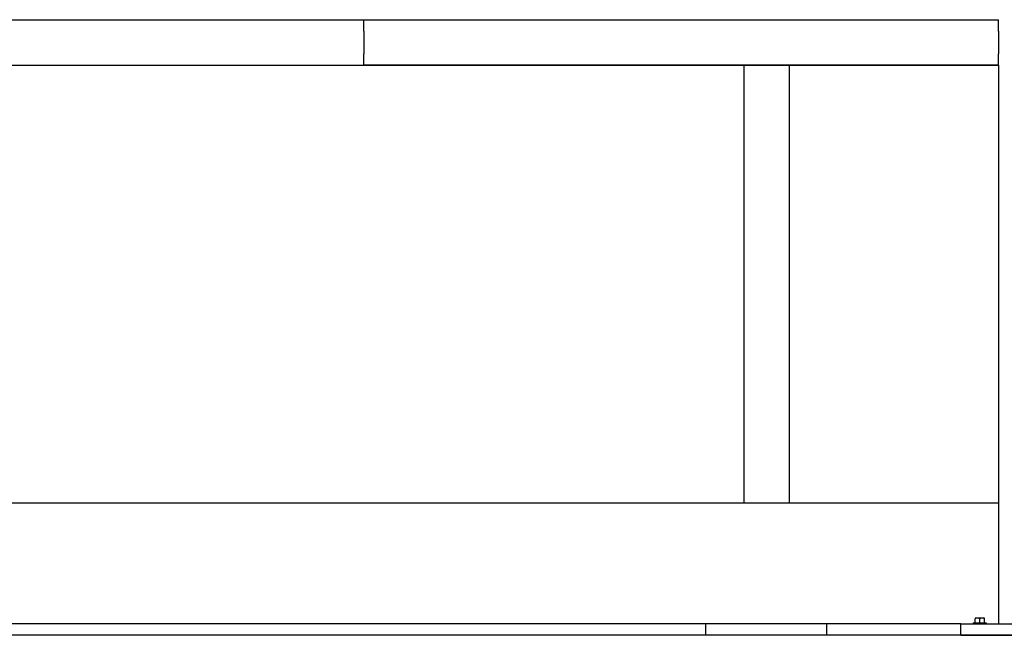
# Model space of a CAD drawing. Header units: inches. Extents: x 24 to 1128, y -69 to 748.
# Tile 462 of 656: x 569 to 601, y 340 to 360. Entities that reach past the tile are written whole.
import ezdxf

# ---------------------------------------------------------------- set-up
doc = ezdxf.new("R2010")
doc.units = ezdxf.units.IN
doc.header["$LTSCALE"] = 32
doc.header["$MEASUREMENT"] = 0
doc.layers.add('Visible (ANSI)', color=7, linetype='Continuous', lineweight=30)

msp = doc.modelspace()

# ---------------------------------------------------------------- linework, layer by layer
at = {"layer": 'Visible (ANSI)'}
for p, q in [((557.53063, 360.10867), (601.06363, 360.10867)), ((580.04713, 359.73367), (580.04713, 360.10867)), ((601.06363, 359.73367), (601.06363, 360.10867)), ((580.04713, 359.73367), (580.04713, 358.98367)), ((601.06363, 359.73367), (601.06363, 358.98367)), ((580.04713, 358.60867), (580.04713, 358.98367)), ((601.06363, 358.60867), (601.06363, 358.98367)), ((557.53063, 358.60867), (601.06363, 358.60867)), ((601.06363, 358.60867), (580.04713, 358.60867)), ((592.62438, 358.60867), (592.62438, 344.10867)), ((594.12438, 358.60867), (594.12438, 344.10867)), ((601.06363, 358.60867), (601.06363, 340.10867)), ((601.06363, 344.10867), (557.53063, 344.10867)), ((600.36063, 340.30267), (600.28263, 340.30267)), ((600.28263, 340.30267), (600.28263, 340.28345)), ((600.51663, 340.30267), (600.36063, 340.30267)), ((600.59463, 340.30267), (600.51663, 340.30267)), ((600.59463, 340.28345), (600.59463, 340.30267)), ((599.81363, 340.10867), (558.78063, 340.10867)), ((591.37438, 339.73367), (591.37438, 340.10867)), ((595.37438, 339.73367), (595.37438, 340.10867)), ((599.81363, 340.10867), (603.81363, 340.10867)), ((599.81363, 339.73367), (599.81363, 340.10867)), ((600.22263, 340.14767), (600.65463, 340.14767)), ((600.22263, 340.14767), (600.22263, 340.10867)), ((600.28263, 340.14767), (600.28263, 340.28345)), ((600.43863, 340.14767), (600.43863, 340.28345)), ((600.59463, 340.14767), (600.59463, 340.28345)), ((600.65463, 340.14767), (600.65463, 340.10867)), ((752.78063, 339.73367), (468.78063, 339.73367)), ((599.81363, 339.73367), (603.81363, 339.73367))]:
    msp.add_line(p, q, dxfattribs=at)
for centre, start_param, end_param in [((600.36063, 340.08205), 0, 0.42053434), ((600.36063, 340.08205), 5.86265097, 6.28318531), ((600.51663, 340.08205), 0, 0.42053434), ((600.51663, 340.08205), 5.86265097, 6.28318531)]:
    msp.add_ellipse(centre, major_axis=(0, 0.22062), ratio=0.8660254, start_param=start_param, end_param=end_param, dxfattribs=at)

doc.saveas('drawing.dxf')
